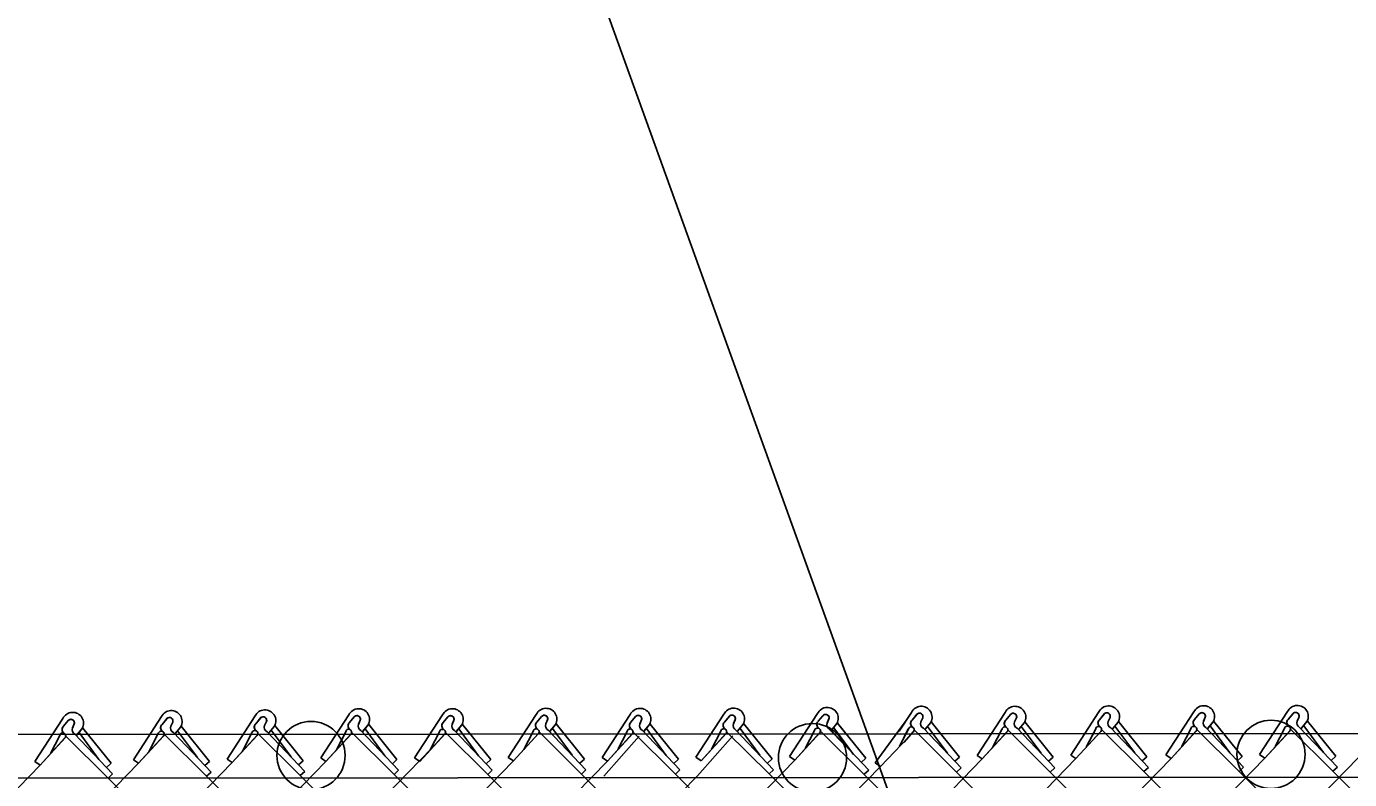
# Model space of a CAD drawing. Extents: x 0 to 1270, y 0 to 830.
# Drawn here: x 951.5 to 1008.4, y 435.8 to 468.1 of the extents above; entities that cross this region are included whole.
import ezdxf

# ---------------------------------------------------------------- set-up
doc = ezdxf.new("R2010")
doc.units = 0
for name, color, linetype in [('CT_Dimensions', 7, 'Continuous'), ('sb_Chainlink Fence', 7, 'Continuous'), ('sb_Existing Structural Steel', 7, 'Continuous')]:
    doc.layers.add(name, color=color, linetype=linetype)

msp = doc.modelspace()

# ---------------------------------------------------------------- linework, layer by layer
at = {"layer": 'CT_Dimensions'}
msp.add_line((995.967, 414.703), (952.313, 535.553), dxfattribs=at)
at = {"layer": 'sb_Chainlink Fence'}
for p, q in [((961.322, 438.495), (960.114, 436.644)), ((965.353, 438.546), (964.145, 436.695)), ((965.379, 438.211), (965.6, 438.476)), ((969.382, 438.544), (968.173, 436.693)), ((973.408, 438.562), (972.199, 436.711)), ((973.434, 438.228), (973.655, 438.493)), ((977.447, 438.559), (976.238, 436.709)), ((977.473, 438.225), (977.694, 438.49)), ((981.474, 438.57), (980.265, 436.719)), ((981.499, 438.236), (981.721, 438.5)), ((981.7, 438.479), (981.499, 438.236)), ((985.501, 438.599), (984.292, 436.748)), ((985.526, 438.265), (985.748, 438.53)), ((985.727, 438.508), (985.526, 438.265)), ((989.532, 438.65), (989.004, 437.842)), ((989.557, 438.316), (989.779, 438.58)), ((989.758, 438.559), (989.557, 438.316)), ((993.56, 438.648), (992.352, 436.798)), ((993.586, 438.314), (993.807, 438.579)), ((993.787, 438.557), (993.586, 438.314)), ((997.587, 438.666), (996.378, 436.816)), ((997.612, 438.332), (997.833, 438.597)), ((997.813, 438.575), (997.612, 438.332)), ((1001.677, 438.673), (1000.468, 436.823)), ((1001.702, 438.339), (1001.924, 438.604)), ((1001.903, 438.582), (1001.702, 438.339)), ((1005.704, 438.684), (1004.495, 436.833)), ((1005.729, 438.35), (1005.95, 438.614)), ((1005.93, 438.593), (1005.729, 438.35)), ((953.06, 438.388), (951.851, 436.537)), ((953.086, 438.053), (953.307, 438.318)), ((953.286, 438.296), (953.086, 438.053)), ((953.548, 438.155), (953.467, 437.977)), ((953.468, 437.984), (953.548, 438.151)), ((953.642, 437.661), (953.888, 437.955)), ((953.646, 437.665), (953.89, 437.956)), ((953.888, 437.955), (953.906, 437.989)), ((953.906, 437.989), (953.922, 438.026)), ((955.127, 436.466), (953.912, 437.977)), ((957.295, 438.466), (956.089, 436.603)), ((957.321, 438.132), (957.542, 438.396)), ((957.521, 438.374), (957.321, 438.132)), ((957.783, 438.233), (957.702, 438.056)), ((957.703, 438.062), (957.783, 438.229)), ((957.877, 437.739), (958.124, 438.033)), ((957.881, 437.743), (958.125, 438.034)), ((958.124, 438.033), (958.142, 438.067)), ((958.142, 438.067), (958.157, 438.104)), ((959.362, 436.544), (958.147, 438.055)), ((961.348, 438.161), (961.569, 438.425)), ((961.548, 438.404), (961.348, 438.161)), ((961.81, 438.262), (961.729, 438.085)), ((961.73, 438.091), (961.81, 438.258)), ((961.905, 437.768), (962.151, 438.063)), ((961.908, 437.773), (962.152, 438.064)), ((962.151, 438.063), (962.169, 438.097)), ((962.169, 438.097), (962.184, 438.133)), ((963.389, 436.573), (962.174, 438.084)), ((965.579, 438.454), (965.379, 438.211)), ((965.841, 438.313), (965.76, 438.135)), ((965.761, 438.142), (965.841, 438.309)), ((965.936, 437.819), (966.182, 438.113)), ((965.939, 437.823), (966.183, 438.114)), ((966.899, 436.787), (966.045, 437.938)), ((966.182, 438.113), (966.2, 438.147)), ((966.2, 438.147), (966.215, 438.184)), ((967.42, 436.624), (966.205, 438.135)), ((969.407, 438.21), (969.628, 438.475)), ((969.608, 438.453), (969.407, 438.21)), ((969.87, 438.311), (969.789, 438.134)), ((969.789, 438.14), (969.87, 438.307)), ((969.964, 437.817), (970.21, 438.112)), ((969.967, 437.822), (970.211, 438.113)), ((970.928, 436.786), (970.073, 437.936)), ((970.21, 438.112), (970.228, 438.146)), ((970.228, 438.146), (970.243, 438.182)), ((971.448, 436.622), (970.234, 438.134)), ((973.634, 438.471), (973.434, 438.228)), ((973.896, 438.329), (973.815, 438.152)), ((973.816, 438.158), (973.896, 438.325)), ((973.99, 437.835), (974.236, 438.13)), ((973.994, 437.84), (974.238, 438.131)), ((974.954, 436.804), (974.1, 437.954)), ((974.236, 438.13), (974.254, 438.164)), ((974.254, 438.164), (974.27, 438.2)), ((975.475, 436.64), (974.26, 438.152)), ((977.673, 438.468), (977.473, 438.225)), ((977.935, 438.327), (977.854, 438.149)), ((977.855, 438.155), (977.935, 438.323)), ((978.029, 437.832), (978.276, 438.127)), ((978.033, 437.837), (978.277, 438.128)), ((978.993, 436.801), (978.139, 437.951)), ((978.276, 438.127), (978.294, 438.161)), ((978.294, 438.161), (978.309, 438.197)), ((979.514, 436.638), (978.299, 438.149)), ((981.962, 438.337), (981.881, 438.16)), ((981.881, 438.166), (981.962, 438.333)), ((982.056, 437.843), (982.302, 438.137)), ((982.059, 437.848), (982.304, 438.139)), ((983.02, 436.812), (982.166, 437.962)), ((982.302, 438.137), (982.32, 438.172)), ((982.32, 438.172), (982.336, 438.208)), ((983.54, 436.648), (982.326, 438.159)), ((985.989, 438.366), (985.908, 438.189)), ((985.908, 438.195), (985.989, 438.362)), ((986.015, 437.92), (986.622, 437.282)), ((986.083, 437.872), (986.329, 438.167)), ((986.087, 437.877), (986.331, 438.168)), ((986.646, 437.381), (986.193, 437.991)), ((987.047, 436.841), (986.193, 437.991)), ((986.329, 438.167), (986.347, 438.201)), ((986.347, 438.201), (986.363, 438.237)), ((986.761, 437.681), (986.353, 438.188)), ((987.567, 436.677), (986.353, 438.188)), ((989.268, 438.246), (987.974, 436.477)), ((989.428, 437.981), (989.026, 437.203)), ((989.397, 437.921), (989.197, 437.535)), ((990.02, 438.417), (989.939, 438.24)), ((989.939, 438.246), (990.02, 438.413)), ((990.046, 437.97), (991.668, 436.265)), ((990.114, 437.923), (990.36, 438.217)), ((990.118, 437.927), (990.362, 438.218)), ((991.078, 436.891), (990.224, 438.042)), ((990.36, 438.217), (990.378, 438.251)), ((990.378, 438.251), (990.394, 438.288)), ((991.598, 436.728), (990.384, 438.239)), ((993.425, 437.92), (993.024, 437.142)), ((994.048, 438.416), (993.968, 438.238)), ((993.968, 438.244), (994.048, 438.412)), ((994.075, 437.969), (995.696, 436.264)), ((994.143, 437.921), (994.389, 438.216)), ((994.146, 437.926), (994.39, 438.217)), ((995.107, 436.89), (994.252, 438.041)), ((994.389, 438.216), (994.407, 438.25)), ((994.407, 438.25), (994.422, 438.286)), ((995.627, 436.727), (994.413, 438.238)), ((997.452, 437.938), (997.05, 437.16)), ((997.703, 437.914), (999.526, 436.102)), ((998.075, 438.434), (997.994, 438.256)), ((997.994, 438.262), (998.075, 438.43)), ((998.101, 437.987), (999.723, 436.282)), ((998.169, 437.94), (998.415, 438.234)), ((998.172, 437.944), (998.416, 438.235)), ((999.133, 436.908), (998.278, 438.059)), ((998.415, 438.234), (998.433, 438.268)), ((998.433, 438.268), (998.449, 438.305)), ((999.653, 436.745), (998.439, 438.256)), ((1001.542, 437.945), (1001.14, 437.167)), ((1001.793, 437.921), (1003.616, 436.109)), ((1002.165, 438.441), (1002.084, 438.263)), ((1002.084, 438.269), (1002.165, 438.437)), ((1002.191, 437.994), (1003.813, 436.289)), ((1002.259, 437.946), (1002.505, 438.241)), ((1002.262, 437.951), (1002.506, 438.242)), ((1003.223, 436.915), (1002.368, 438.065)), ((1002.505, 438.241), (1002.523, 438.275)), ((1002.523, 438.275), (1002.539, 438.311)), ((1003.743, 436.752), (1002.529, 438.263)), ((1005.569, 437.955), (1005.167, 437.178)), ((1005.82, 437.931), (1007.643, 436.119)), ((1006.192, 438.451), (1006.111, 438.274)), ((1006.111, 438.28), (1006.192, 438.447)), ((1006.218, 438.004), (1007.84, 436.3)), ((1006.286, 437.957), (1006.532, 438.251)), ((1006.289, 437.962), (1006.533, 438.252)), ((1007.25, 436.926), (1006.395, 438.076)), ((1006.532, 438.251), (1006.55, 438.286)), ((1006.55, 438.286), (1006.565, 438.322)), ((1007.77, 436.762), (1006.556, 438.273)), ((952.075, 436.386), (953.154, 437.56)), ((952.075, 436.386), (953.147, 437.553)), ((952.925, 437.659), (952.523, 436.881)), ((953.176, 437.635), (954.999, 435.823)), ((953.575, 437.708), (955.196, 436.003)), ((954.606, 436.629), (953.752, 437.78)), ((956.31, 436.464), (957.389, 437.638)), ((956.31, 436.464), (957.382, 437.631)), ((957.16, 437.737), (956.758, 436.959)), ((957.411, 437.713), (959.234, 435.901)), ((957.81, 437.786), (959.431, 436.081)), ((958.841, 436.707), (957.987, 437.858)), ((960.337, 436.493), (961.416, 437.667)), ((960.337, 436.493), (961.409, 437.66)), ((961.187, 437.767), (960.786, 436.989)), ((961.438, 437.742), (963.261, 435.93)), ((961.837, 437.816), (963.458, 436.111)), ((962.868, 436.737), (962.014, 437.887)), ((964.368, 436.544), (965.447, 437.718)), ((964.368, 436.544), (965.44, 437.711)), ((965.218, 437.817), (964.817, 437.039)), ((965.469, 437.793), (967.292, 435.981)), ((965.868, 437.866), (967.489, 436.161)), ((968.397, 436.542), (969.476, 437.717)), ((968.397, 436.542), (969.469, 437.71)), ((969.247, 437.816), (968.845, 437.038)), ((969.498, 437.791), (971.321, 435.979)), ((969.896, 437.865), (971.518, 436.16)), ((972.423, 436.56), (973.502, 437.735)), ((972.423, 436.56), (973.495, 437.728)), ((973.273, 437.834), (972.871, 437.056)), ((973.524, 437.809), (975.347, 435.997)), ((973.923, 437.883), (975.544, 436.178)), ((976.315, 435.915), (977.823, 437.632)), ((976.462, 436.557), (977.541, 437.732)), ((976.462, 436.557), (977.534, 437.725)), ((977.312, 437.831), (976.91, 437.053)), ((977.563, 437.807), (979.386, 435.995)), ((977.962, 437.88), (979.583, 436.175)), ((980.341, 435.926), (981.85, 437.642)), ((980.489, 436.568), (981.568, 437.742)), ((980.489, 436.568), (981.561, 437.735)), ((981.339, 437.842), (980.937, 437.064)), ((981.59, 437.817), (983.413, 436.005)), ((981.988, 437.891), (983.61, 436.186)), ((984.516, 436.597), (985.595, 437.772)), ((984.516, 436.597), (985.588, 437.765)), ((985.366, 437.871), (984.964, 437.093)), ((985.617, 437.846), (987.44, 436.034)), ((986.083, 437.872), (987.705, 436.167)), ((988.197, 436.325), (989.413, 437.591)), ((989.203, 437.362), (989.626, 437.822)), ((989.207, 437.366), (989.619, 437.815)), ((989.648, 437.897), (991.471, 436.085)), ((992.575, 436.646), (993.654, 437.821)), ((992.575, 436.646), (993.647, 437.814)), ((993.676, 437.896), (995.499, 436.084)), ((996.602, 436.664), (997.681, 437.839)), ((996.602, 436.664), (997.674, 437.832)), ((1000.692, 436.671), (1001.771, 437.846)), ((1000.692, 436.671), (1001.764, 437.839)), ((1004.719, 436.682), (1005.798, 437.856)), ((1004.719, 436.682), (1005.791, 437.849)), ((915.349, 382.223), (968.936, 437.129)), ((992.352, 436.798), (992.575, 436.646)), ((996.378, 436.816), (996.602, 436.664)), ((1000.468, 436.823), (1000.692, 436.671)), ((1004.495, 436.833), (1004.719, 436.682)), ((899.236, 382.236), (952.075, 436.386)), ((903.263, 382.228), (956.31, 436.464)), ((907.294, 382.198), (960.337, 436.493)), ((910.415, 381.309), (964.368, 436.544)), ((919.363, 382.226), (972.423, 436.56)), ((923.39, 382.236), (976.462, 436.557)), ((931.448, 382.198), (984.516, 436.597)), ((935.477, 382.22), (988.197, 436.325)), ((939.503, 382.223), (992.575, 436.646)), ((943.542, 382.247), (996.602, 436.664)), ((947.569, 382.257), (1000.692, 436.671)), ((951.596, 382.249), (1004.719, 436.682)), ((951.851, 436.537), (952.075, 436.386)), ((955.127, 436.466), (954.93, 436.286)), ((955.627, 382.219), (1008.746, 436.711)), ((956.089, 436.603), (956.31, 436.464)), ((959.362, 436.544), (959.165, 436.364)), ((960.114, 436.644), (960.337, 436.493)), ((963.389, 436.573), (963.192, 436.393)), ((964.145, 436.695), (964.368, 436.544)), ((967.42, 436.624), (967.223, 436.444)), ((968.173, 436.693), (968.397, 436.542)), ((971.448, 436.622), (971.251, 436.442)), ((972.199, 436.711), (972.423, 436.56)), ((975.475, 436.64), (975.278, 436.46)), ((976.238, 436.709), (976.462, 436.557)), ((979.514, 436.638), (979.317, 436.457)), ((980.265, 436.719), (980.489, 436.568)), ((983.54, 436.648), (983.343, 436.468)), ((984.292, 436.748), (984.516, 436.597)), ((987.567, 436.677), (987.37, 436.497)), ((987.974, 436.477), (988.197, 436.325)), ((991.598, 436.728), (991.401, 436.548)), ((991.668, 436.265), (991.471, 436.085)), ((995.627, 436.727), (995.43, 436.546)), ((995.696, 436.264), (995.499, 436.084)), ((999.653, 436.745), (999.456, 436.564)), ((999.723, 436.282), (999.526, 436.102)), ((1003.743, 436.752), (1003.546, 436.571)), ((1003.813, 436.289), (1003.616, 436.109)), ((1007.77, 436.762), (1007.573, 436.582)), ((1007.84, 436.3), (1007.643, 436.119)), ((927.417, 382.228), (980.341, 435.926)), ((955.196, 436.003), (954.999, 435.823)), ((954.999, 435.823), (1009.71, 381.434)), ((959.431, 436.081), (959.234, 435.901)), ((959.234, 435.901), (1012.978, 382.299)), ((963.458, 436.111), (963.261, 435.93)), ((963.261, 435.93), (1017.794, 381.5)), ((967.489, 436.161), (967.292, 435.981)), ((967.292, 435.981), (1021.036, 382.261)), ((971.518, 436.16), (971.321, 435.979)), ((971.321, 435.979), (1025.823, 381.429)), ((975.544, 436.178), (975.347, 435.997)), ((975.347, 435.997), (1029.091, 382.286)), ((979.583, 436.175), (979.386, 435.995)), ((979.386, 435.995), (1033.889, 381.456)), ((983.61, 436.186), (983.413, 436.005)), ((983.413, 436.005), (1037.915, 381.466)), ((987.44, 436.034), (1041.184, 382.312)), ((987.705, 436.167), (987.508, 435.987)), ((991.471, 436.085), (1045.215, 382.282)), ((995.499, 436.084), (1050.002, 381.45)), ((999.526, 436.102), (1054.165, 381.12)), ((1003.616, 436.109), (1058.258, 381.502)), ((1007.643, 436.119), (1061.526, 382.348))]:
    msp.add_line(p, q, dxfattribs=at)
for centre, radius, start, end in [((953.48, 438.182), 0.468, 331.0701, 153.9768), ((957.715, 438.261), 0.468, 331.0701, 153.9768), ((961.743, 438.29), 0.468, 331.0701, 153.9768), ((965.774, 438.34), 0.468, 331.0701, 153.9768), ((965.696, 438.358), 0.152, 342.8118, 140.4338), ((965.697, 438.358), 0.152, 341.0314, 129.5144), ((969.802, 438.339), 0.468, 331.0701, 153.9768), ((969.725, 438.356), 0.152, 342.8118, 140.4338), ((969.725, 438.357), 0.152, 341.0314, 129.5144), ((973.828, 438.357), 0.468, 331.0701, 153.9768), ((973.751, 438.374), 0.152, 342.8118, 140.4338), ((973.752, 438.375), 0.152, 341.0314, 129.5144), ((977.867, 438.354), 0.468, 331.0701, 153.9768), ((977.79, 438.371), 0.152, 342.8118, 140.4338), ((977.791, 438.372), 0.152, 341.0314, 129.5144), ((981.894, 438.365), 0.468, 331.0701, 153.9768), ((981.817, 438.382), 0.152, 342.8118, 140.4338), ((981.818, 438.383), 0.152, 341.0314, 129.5144), ((985.921, 438.394), 0.468, 331.0701, 153.9768), ((985.844, 438.411), 0.152, 342.8118, 140.4338), ((985.845, 438.412), 0.152, 341.0314, 129.5144), ((989.952, 438.445), 0.468, 331.0701, 153.9768), ((989.875, 438.462), 0.152, 342.8118, 140.4338), ((989.876, 438.463), 0.152, 341.0314, 129.5144), ((993.981, 438.443), 0.468, 331.0701, 153.9768), ((993.904, 438.46), 0.152, 342.8118, 140.4338), ((993.904, 438.461), 0.152, 341.0314, 129.5144), ((998.007, 438.461), 0.468, 331.0701, 153.9768), ((997.93, 438.478), 0.152, 342.8118, 140.4338), ((997.93, 438.479), 0.152, 341.0314, 129.5144), ((1002.097, 438.468), 0.468, 331.0701, 153.9768), ((1002.02, 438.485), 0.152, 342.8118, 140.4338), ((1002.021, 438.486), 0.152, 341.0314, 129.5144), ((1006.124, 438.479), 0.468, 331.0701, 153.9768), ((1006.047, 438.496), 0.152, 342.8118, 140.4338), ((1006.047, 438.497), 0.152, 341.0314, 129.5144), ((953.216, 437.912), 0.192, 140.4987, 233.3023), ((953.221, 437.913), 0.195, 133.9642, 232.5314), ((953.403, 438.2), 0.152, 342.8118, 140.4338), ((953.404, 438.2), 0.152, 341.0314, 129.5144), ((953.662, 437.899), 0.209, 156.7803, 245.4548), ((957.451, 437.991), 0.192, 140.4987, 233.3023), ((957.456, 437.991), 0.195, 133.9642, 232.5314), ((957.638, 438.278), 0.152, 342.8118, 140.4338), ((957.639, 438.279), 0.152, 341.0314, 129.5144), ((957.897, 437.977), 0.209, 156.7803, 245.4548), ((961.478, 438.02), 0.192, 140.4987, 233.3023), ((961.483, 438.02), 0.195, 133.9642, 232.5314), ((961.665, 438.307), 0.152, 342.8118, 140.4338), ((961.666, 438.308), 0.152, 341.0314, 129.5144), ((961.924, 438.006), 0.209, 156.7803, 245.4548), ((965.344, 437.796), 0.128, 319.3185, 170.3666), ((965.509, 438.07), 0.192, 140.4987, 233.3023), ((965.514, 438.071), 0.195, 133.9642, 232.5314), ((965.955, 438.057), 0.209, 156.7803, 245.4548), ((969.373, 437.794), 0.128, 319.3185, 170.3666), ((969.538, 438.069), 0.192, 140.4987, 233.3023), ((969.543, 438.069), 0.195, 133.9642, 232.5314), ((969.983, 438.055), 0.209, 156.7803, 245.4548), ((973.399, 437.812), 0.128, 319.3185, 170.3666), ((973.564, 438.087), 0.192, 140.4987, 233.3023), ((973.569, 438.087), 0.195, 133.9642, 232.5314), ((974.01, 438.073), 0.209, 156.7803, 245.4548), ((977.438, 437.809), 0.128, 319.3185, 170.3666), ((977.603, 438.084), 0.192, 140.4987, 233.3023), ((977.608, 438.084), 0.195, 133.9642, 232.5314), ((978.049, 438.07), 0.209, 156.7803, 245.4548), ((981.465, 437.82), 0.128, 319.3185, 170.3666), ((981.63, 438.095), 0.192, 140.4987, 233.3023), ((981.635, 438.095), 0.195, 133.9642, 232.5314), ((982.075, 438.081), 0.209, 156.7803, 245.4548), ((985.492, 437.849), 0.128, 319.3185, 170.3666), ((985.657, 438.124), 0.192, 140.4987, 233.3023), ((985.662, 438.124), 0.195, 133.9642, 232.5314), ((986.102, 438.11), 0.209, 156.7803, 245.4548), ((989.523, 437.9), 0.128, 319.3185, 170.3666), ((989.688, 438.175), 0.192, 140.4987, 233.3023), ((989.693, 438.175), 0.195, 133.9642, 232.5314), ((990.133, 438.161), 0.209, 156.7803, 245.4548), ((993.552, 437.898), 0.128, 319.3185, 170.3666), ((993.716, 438.173), 0.192, 140.4987, 233.3023), ((993.722, 438.173), 0.195, 133.9642, 232.5314), ((994.162, 438.159), 0.209, 156.7803, 245.4548), ((997.578, 437.917), 0.128, 319.3185, 170.3666), ((997.743, 438.191), 0.192, 140.4987, 233.3023), ((997.748, 438.191), 0.195, 133.9642, 232.5314), ((998.188, 438.177), 0.209, 156.7803, 245.4548), ((1001.668, 437.923), 0.128, 319.3185, 170.3666), ((1001.833, 438.198), 0.192, 140.4987, 233.3023), ((1001.838, 438.198), 0.195, 133.9642, 232.5314), ((1002.278, 438.184), 0.209, 156.7803, 245.4548), ((1005.695, 437.934), 0.128, 319.3185, 170.3666), ((1005.86, 438.209), 0.192, 140.4987, 233.3023), ((1005.865, 438.209), 0.195, 133.9642, 232.5314), ((1006.305, 438.195), 0.209, 156.7803, 245.4548), ((953.051, 437.638), 0.128, 319.3185, 170.3666), ((957.286, 437.716), 0.128, 319.3185, 170.3666), ((961.313, 437.745), 0.128, 319.3185, 170.3666)]:
    msp.add_arc(centre, radius, start, end, dxfattribs=at)
at = {"layer": 'sb_Existing Structural Steel'}
for p, q in [((831.299, 437.616), (1116.746, 437.817)), ((831.288, 435.728), (1116.816, 435.951))]:
    msp.add_line(p, q, dxfattribs=at)
for centre in [(963.726, 436.798), (985.28, 436.707), (1004.989, 436.845)]:
    msp.add_circle(centre, 1.465, dxfattribs=at)

doc.saveas('drawing.dxf')
